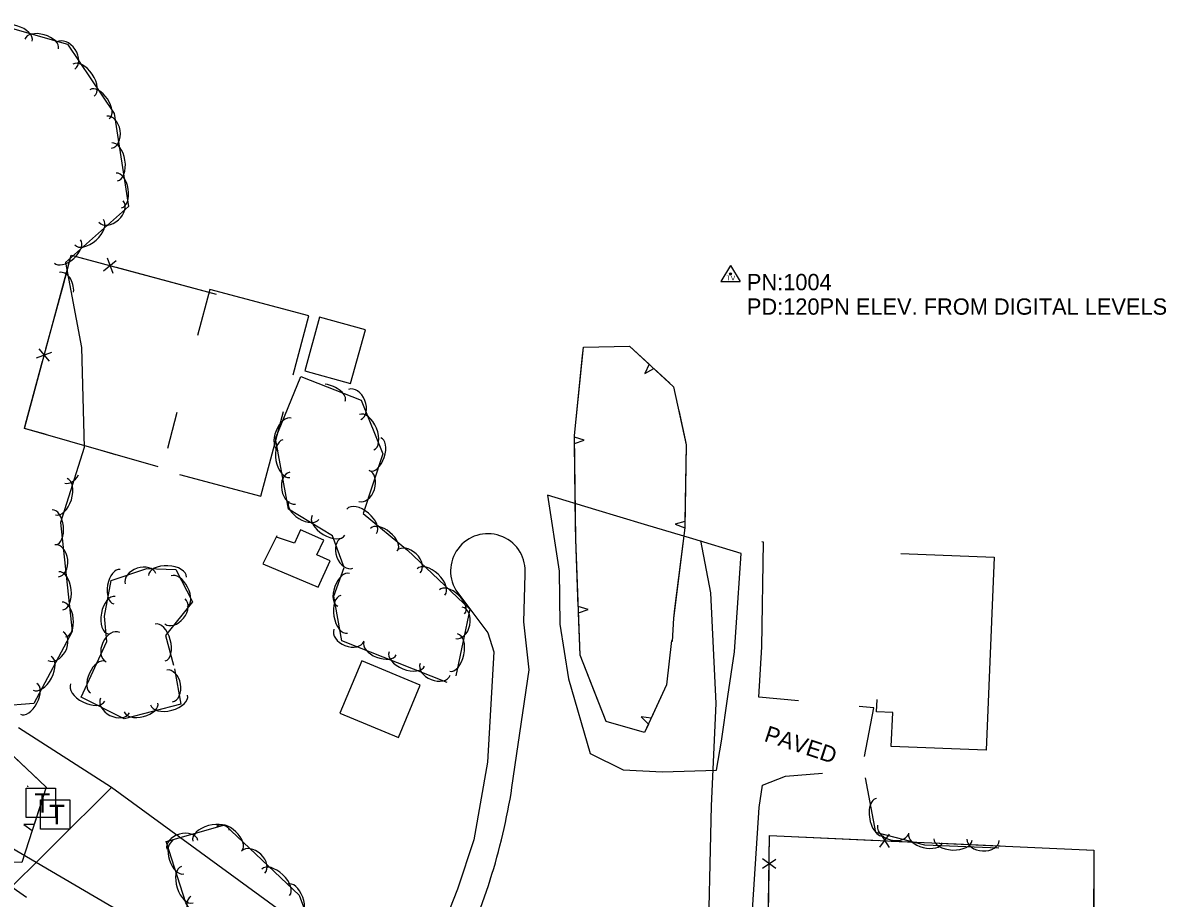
# Model space of a CAD drawing. Extents: x 954793 to 988390, y 1867850 to 1924428.
# Drawn here: x 962476.9 to 962827.6, y 1901393.4 to 1901661.8 of the extents above; entities that cross this region are included whole.
import ezdxf

# ---------------------------------------------------------------- set-up
doc = ezdxf.new("R2010")
doc.units = 0
for name, color, linetype in [('S_BUILDING', 7, 'Continuous'), ('S_DITCHLINE', 7, 'Continuous'), ('S_FENCE', 7, 'Continuous'), ('S_GRAVEL_ROAD', 7, 'Continuous'), ('S_MISC_STRUCTURES', 7, 'Continuous'), ('S_MSC_PT_SYM', 7, 'Continuous'), ('S_OBSCURES', 7, 'Continuous'), ('S_PARKING', 7, 'Continuous'), ('S_PARKING_ANNOT', 7, 'Continuous'), ('S_SECONDARY_CTL', 7, 'Continuous'), ('S_SECONDARY_CTL_ANNOT', 7, 'Continuous'), ('S_SHOULDER', 7, 'Continuous'), ('S_TELEPHONE_UTILITIES', 7, 'Continuous'), ('S_TREE', 7, 'Continuous'), ('S_UTL_PT_SYM', 7, 'Continuous'), ('S_WATER_UTILITIES', 7, 'Continuous')]:
    doc.layers.add(name, color=color, linetype=linetype)

msp = doc.modelspace()

# ---------------------------------------------------------------- linework, layer by layer
at = {"layer": 'S_BUILDING'}
for points in [[(962559.8, 1901553.88), (962564.61, 1901571.9), (962534.21, 1901580.01), (962530.43, 1901565.87)], [(962524.14, 1901542.3), (962521.21, 1901531.3)], [(962524.97, 1901523.33), (962549.87, 1901516.68), (962556.8, 1901542.65)], [(962746.28, 1901499.08), (962774.91, 1901497.89), (962772.46, 1901438.72), (962743.32, 1901439.92), (962743.75, 1901450.31), (962738.79, 1901450.52), (962738.95, 1901454.33)]]:
    msp.add_lwpolyline(points, dxfattribs=at)
for points in [[(962567.93, 1901571.49), (962563.4, 1901555.04), (962577.42, 1901551.18), (962581.95, 1901567.63)], [(962598.8, 1901458.69), (962580.84, 1901466.18), (962574.13, 1901450.1), (962592.09, 1901442.61)]]:
    msp.add_lwpolyline(points, close=True, dxfattribs=at)
at = {"layer": 'S_DITCHLINE'}
msp.add_lwpolyline([(962574.45, 1901344.93), (962573.22, 1901345.58), (962559.97, 1901354.53), (962546.73, 1901363.47), (962533.48, 1901372.42), (962520.24, 1901381.37), (962502.97, 1901391.45), (962485.71, 1901401.53), (962468.44, 1901411.61)], dxfattribs=at)
at = {"layer": 'S_FENCE'}
for p, q in [((962501.66, 1901585.75), (962505.5, 1901588.95)), ((962502.73, 1901589.7), (962504.43, 1901585)), ((962481.1, 1901559.09), (962485.8, 1901560.79)), ((962485.05, 1901558.02), (962481.85, 1901561.86)), ((962739.76, 1901409.01), (962742.81, 1901412.97)), ((962739.95, 1901413.1), (962742.63, 1901408.88)), ((962703.79, 1901402.53), (962707.92, 1901405.33)), ((962707.88, 1901402.47), (962703.83, 1901405.4))]:
    msp.add_line(p, q, dxfattribs=at)
for points in [[(962518.38, 1901525.6), (962477.37, 1901537.44), (962491.72, 1901590.55), (962536.13, 1901578.57)], [(962489.19, 1901581.16), (962491.72, 1901590.55), (962501.65, 1901587.87)], [(962505.51, 1901586.83), (962524.82, 1901581.62)], [(962524.82, 1901581.62), (962536.13, 1901578.57)], [(962483.97, 1901561.87), (962489.19, 1901581.16)], [(962477.71, 1901538.71), (962482.93, 1901558.01)], [(962483.98, 1901535.53), (962477.37, 1901537.44), (962477.71, 1901538.71)], [(962505.43, 1901529.34), (962499.16, 1901531.15)], [(962737.52, 1901368.78), (962705.34, 1901370.14), (962705.99, 1901412.58), (962805.4, 1901408.1), (962805.36, 1901337.87)], [(962705.89, 1901405.93), (962705.99, 1901412.58), (962719.32, 1901411.98)], [(962719.32, 1901411.98), (962739.29, 1901411.08)], [(962743.29, 1901410.9), (962763.26, 1901410)], [(962763.26, 1901410), (962776.76, 1901409.39)], [(962803.33, 1901408.19), (962805.4, 1901408.1), (962805.4, 1901406.28)], [(962805.4, 1901406.28), (962805.39, 1901386.28)], [(962705.52, 1901381.93), (962705.83, 1901401.93)]]:
    msp.add_lwpolyline(points, dxfattribs=at)
at = {"layer": 'S_GRAVEL_ROAD'}
for points in [[(962684.77, 1901503.06), (962687.81, 1901487.01), (962689.46, 1901453.03), (962688, 1901421.7), (962686.95, 1901372.65), (962683.94, 1901332.2), (962679.79, 1901299.22), (962677.9, 1901286.46)], [(962714.79, 1901453.91), (962702.66, 1901455.03), (962703.58, 1901470.46), (962704.11, 1901502.57)], [(962704.11, 1901502.57), (962703.59, 1901502.65)], [(962735.1, 1901436.82), (962737.98, 1901451.77), (962733.41, 1901452.19)], [(962698.52, 1901355.29), (962702.75, 1901421.22), (962703.83, 1901427.99), (962710.84, 1901430.77), (962722.17, 1901431.67)]]:
    msp.add_lwpolyline(points, dxfattribs=at)
at = {"layer": 'S_MISC_STRUCTURES'}
msp.add_lwpolyline([(962554.78, 1901504.51), (962550.48, 1901495.94), (962567.45, 1901488.69), (962571.14, 1901496.82), (962567.08, 1901498.66), (962569.2, 1901503.14), (962562.08, 1901506.28), (962560.17, 1901502.25), (962554.69, 1901504.06)], dxfattribs=at)
at = {"layer": 'S_MSC_PT_SYM'}
msp.add_lwpolyline([(962478.38, 1901427.68), (962478.38, 1901427.73), (962478.38, 1901427.68), (962478.33, 1901427.68), (962478.38, 1901427.68), (962478.38, 1901427.63), (962478.38, 1901427.68), (962478.43, 1901427.68)], dxfattribs=at)
at = {"layer": 'S_OBSCURES'}
msp.add_lwpolyline([(962637.85, 1901516.98), (962641.37, 1901493.69), (962641.58, 1901477.43), (962644.27, 1901460.63), (962650.96, 1901437.69), (962661.06, 1901432.76), (962673.14, 1901432.11), (962689.71, 1901432.67), (962691.22, 1901441.5), (962693.21, 1901455.21), (962695.19, 1901468.92), (962696.22, 1901483.97), (962697.26, 1901499.03), (962682.41, 1901503.52), (962667.55, 1901508), (962652.7, 1901512.49)], close=True, dxfattribs=at)
at = {"layer": 'S_PARKING'}
for points in [[(962626.93, 1901427.3), (962632.26, 1901463.43), (962630.54, 1901478.14), (962630.95, 1901492.62)], [(962609.69, 1901487.84), (962619.49, 1901474.76), (962621.34, 1901468.96), (962619.4, 1901435.07), (962615.2, 1901411.27), (962610.21, 1901396.14), (962605.53, 1901384.2), (962582.69, 1901344.86), (962576.34, 1901337.85)]]:
    msp.add_lwpolyline(points, dxfattribs=at)
for centre, major_axis, ratio, start_param, end_param in [((962619.55, 1901493.68), (4.29, 10.62), 0.999525, 5.002903, 8.771998), ((962437.42, 1901456.9), (47.54, 186.8), 0.995042, 4.503711, 4.806239)]:
    msp.add_ellipse(centre, major_axis=major_axis, ratio=ratio, start_param=start_param, end_param=end_param, dxfattribs=at)
at = {"layer": 'S_SECONDARY_CTL'}
for p, q in [((962694, 1901587.4), (962690.99, 1901582.45)), ((962694, 1901587.4), (962696.95, 1901582.45)), ((962690.99, 1901582.45), (962696.95, 1901582.45))]:
    msp.add_line(p, q, dxfattribs=at)
for radius in [0.311, 0.183, 0.103]:
    msp.add_circle((962694, 1901584.79), radius, dxfattribs=at)
at = {"layer": 'S_SHOULDER'}
msp.add_lwpolyline([(962268.1, 1901545.19), (962284.62, 1901533.35), (962303.43, 1901519.64), (962322.24, 1901505.92), (962341.14, 1901492.3), (962360.04, 1901478.69), (962377.18, 1901466.26), (962394.32, 1901453.84), (962404.54, 1901446.4), (962414.75, 1901438.96), (962424.97, 1901431.53), (962435.18, 1901424.09), (962453.17, 1901411.27), (962471.15, 1901398.46), (962478.01, 1901393.66)], dxfattribs=at)
at = {"layer": 'S_TELEPHONE_UTILITIES'}
for points in [[(962477.86, 1901418.07), (962477.86, 1901427.07), (962486.86, 1901427.07), (962486.86, 1901418.07)], [(962482.3, 1901414.53), (962482.3, 1901423.53), (962491.3, 1901423.53), (962491.3, 1901414.53)]]:
    msp.add_lwpolyline(points, close=True, dxfattribs=at)
at = {"layer": 'S_TREE'}
for p, q in [((962669, 1901557.16), (962667.66, 1901554.31)), ((962667.66, 1901554.31), (962670.44, 1901555.82)), ((962649.11, 1901533.79), (962646.1, 1901534.77)), ((962646.13, 1901532.8), (962649.11, 1901533.79)), ((962679.98, 1901508.9), (962676.96, 1901508.01)), ((962676.96, 1901508.01), (962679.94, 1901506.94)), ((962650.31, 1901481.9), (962647.28, 1901482.81)), ((962647.35, 1901480.85), (962650.31, 1901481.9)), ((962669.64, 1901448.54), (962666.52, 1901448.93)), ((962666.52, 1901448.93), (962668.82, 1901446.75)), ((962480.31, 1901415.98), (962477.17, 1901416.01)), ((962477.17, 1901416.01), (962479.71, 1901414.11))]:
    msp.add_line(p, q, dxfattribs=at)
for points in [[(962472.25, 1901453.82), (962453.86, 1901471.91), (962450.56, 1901496.72), (962437.1, 1901520.6), (962433.74, 1901543.47), (962429.1, 1901568.06), (962430.16, 1901594.23), (962438.65, 1901613.04), (962442.03, 1901638.92), (962454.46, 1901656.53), (962472.3, 1901660.51), (962490.58, 1901655.28), (962504.9, 1901634), (962509.24, 1901605.43), (962489.94, 1901588.31), (962494.89, 1901562.21), (962495.66, 1901531.58), (962488.39, 1901508.56), (962491.99, 1901475.12), (962480.29, 1901453.1), (962469.76, 1901452.29)], [(962355.39, 1901536.18), (962400.53, 1901495.46), (962429.05, 1901477.49), (962461.98, 1901448.29), (962484.03, 1901427.44), (962476.53, 1901404.31), (962457.63, 1901404.79), (962430.97, 1901420.47), (962412.44, 1901442.99), (962374.93, 1901469.19), (962347.35, 1901481.04), (962317.57, 1901500.81), (962289.8, 1901521.39), (962266.36, 1901542.15), (962257.69, 1901569.21), (962240.27, 1901595.28), (962260.31, 1901602.94), (962291.56, 1901592.42), (962322.54, 1901563.26), (962355.59, 1901536.16)], [(962675.86, 1901472.43), (962674.34, 1901458.79), (962667.63, 1901444.15), (962655.81, 1901447.52), (962647.82, 1901467.9), (962646.53, 1901503.41), (962646.09, 1901535.26), (962648.88, 1901562.36), (962663.04, 1901562.65), (962676.53, 1901550.21), (962680.38, 1901532.39), (962679.94, 1901506.93), (962676.44, 1901479.19), (962676.1, 1901472.04)], [(962648.6, 1901559.64), (962648.88, 1901562.36), (962663.04, 1901562.65), (962669, 1901557.16)], [(962646.1, 1901534.77), (962646.09, 1901535.26), (962648.6, 1901559.64)], [(962670.44, 1901555.82), (962675.37, 1901551.29)], [(962607.1, 1901459.5), (962591.81, 1901465.56), (962574.74, 1901472.32), (962572.32, 1901485.93), (962575.47, 1901494.82), (962571.83, 1901504.48), (962558.42, 1901512.61), (962554.43, 1901534.28), (962562.12, 1901553.33), (962580.69, 1901546.13), (962587.3, 1901529.66), (962581.25, 1901511.37), (962594.88, 1901500.11), (962614, 1901481.99), (962609.7, 1901461.56)], [(962678.11, 1901542.9), (962680.07, 1901533.87)], [(962646.47, 1901507.8), (962646.13, 1901532.8)], [(962680.07, 1901533.87), (962680.38, 1901532.39), (962679.98, 1901508.9)], [(962647.28, 1901482.81), (962646.53, 1901503.41), (962646.47, 1901507.8)], [(962679.94, 1901506.94), (962679.94, 1901506.93), (962676.81, 1901482.13)], [(962523.37, 1901463.73), (962525.31, 1901452.84), (962507.99, 1901448.33), (962494.75, 1901455.06), (962502.65, 1901472.08), (962501.92, 1901479.88), (962503.92, 1901490.76), (962514.89, 1901494.46), (962523.77, 1901494.11), (962528.88, 1901484.22), (962520.6, 1901473.95), (962523.12, 1901464.86)], [(962652.21, 1901456.69), (962647.82, 1901467.9), (962647.35, 1901480.85)], [(962676.81, 1901482.13), (962676.44, 1901479.19), (962676.1, 1901472.04)], [(962675.86, 1901472.43), (962674.34, 1901458.79), (962669.64, 1901448.54)], [(962668.82, 1901446.75), (962667.63, 1901444.15), (962655.81, 1901447.52), (962652.21, 1901456.69)], [(962474.62, 1901436.34), (962481.68, 1901429.66)], [(962776.34, 1901408.66), (962753.59, 1901409.59), (962738.61, 1901413.46), (962735.36, 1901430.26)], [(962482.26, 1901421.97), (962480.31, 1901415.98)], [(962479.71, 1901414.11), (962476.53, 1901404.31), (962461.83, 1901404.69)], [(962563.19, 1901346.86), (962551.71, 1901344.13), (962545.98, 1901360.22), (962526.83, 1901391.96), (962520.82, 1901410.78), (962538.83, 1901415.9), (962561.67, 1901394.32), (962573.22, 1901363.36), (962560.45, 1901348.42)]]:
    msp.add_lwpolyline(points, dxfattribs=at)
for centre, major_axis, ratio, start_param, end_param in [((962474.12, 1901657.78), (-5.64, 1.62), 0.55008, 3.141593, 6.283185), ((962482.65, 1901655.34), (-5.14, 1.47), 0.540699, 3.141593, 6.283185), ((962490.09, 1901651.74), (-2.77, 4.11), 0.685311, 3.141593, 6.283185), ((962495.47, 1901644.2), (-3.28, 4.87), 0.55008, 3.141593, 6.283185), ((962500.42, 1901636.85), (-2.98, 4.44), 0.540699, 3.141593, 6.283185), ((962503.36, 1901628.26), (-0.75, 4.9), 0.685311, 3.141593, 6.283185), ((962505.01, 1901619.15), (-0.88, 5.8), 0.55008, 3.141593, 6.283185), ((962506.34, 1901610.38), (-0.8, 5.29), 0.540699, 3.141593, 6.283185), ((962503.94, 1901603.91), (3.71, 3.29), 0.685311, 3.141593, 6.283185), ((962497.19, 1901597.57), (4.39, 3.89), 0.55008, 3.141593, 6.283185), ((962490.55, 1901591.69), (4, 3.55), 0.540699, 3.141593, 6.283185), ((962489.01, 1901580.4), (-0.92, 4.87), 0.685311, 4.346146, 6.283185), ((962570.81, 1901547.69), (-4.98, 1.93), 0.540699, 3.141593, 5.145643), ((962578.67, 1901544.75), (-1.85, 4.6), 0.685311, 3.141593, 6.283185), ((962557.24, 1901535.57), (-2, -4.96), 0.540699, 3.141593, 6.283185), ((962582.36, 1901536.26), (-2.19, 5.45), 0.55008, 3.141593, 6.283185), ((962557.71, 1901528.16), (1.06, -5.77), 0.55008, 3.141593, 6.283185), ((962585, 1901529.46), (1.68, 5.08), 0.540699, 3.141593, 6.283185), ((962488.67, 1901516.48), (1.77, 5.6), 0.55008, 3.141593, 6.283185), ((962491.21, 1901525.39), (1.49, 4.73), 0.685311, 3.141593, 4.45241), ((962559.64, 1901519.1), (0.9, -4.87), 0.685311, 3.141593, 6.283185), ((962581.52, 1901519.76), (1.55, 4.71), 0.685311, 3.141593, 6.283185), ((962563.06, 1901512.28), (4.57, -2.77), 0.540699, 3.141593, 6.283185), ((962486.42, 1901507.11), (-0.57, 5.32), 0.540699, 3.141593, 6.283185), ((962580.83, 1901508.97), (-4.52, 3.74), 0.55008, 3.141593, 6.283185), ((962570.64, 1901507.69), (5.02, -3.04), 0.55008, 3.141593, 6.283185), ((962587.66, 1901503.32), (-4.12, 3.41), 0.540699, 3.141593, 6.283185), ((962487.26, 1901496.84), (-0.53, 4.93), 0.685311, 3.141593, 6.283185), ((962576.38, 1901499.16), (1.75, -4.64), 0.685311, 3.141593, 6.283185), ((962595.2, 1901496.52), (-3.6, 3.41), 0.685311, 3.141593, 6.283185), ((962505.73, 1901488.87), (-0.97, -5.26), 0.540699, 3.141593, 6.283185), ((962512.99, 1901491.31), (-4.7, -1.58), 0.685311, 3.141593, 6.283185), ((962521.25, 1901492.08), (-5.86, 0.23), 0.55008, 3.141593, 6.283185), ((962602.1, 1901490.34), (-4.26, 4.04), 0.55008, 3.141593, 6.283185), ((962488.51, 1901487.66), (-0.63, 5.83), 0.55008, 3.141593, 6.283185), ((962524.84, 1901487.42), (-2.45, 4.75), 0.540699, 3.141593, 6.283185), ((962575.28, 1901487.93), (-1.79, -5.04), 0.540699, 3.141593, 6.283185), ((962608.53, 1901484.24), (-3.88, 3.68), 0.540699, 3.141593, 6.283185), ((962489.46, 1901478.84), (-0.57, 5.32), 0.540699, 3.141593, 6.283185), ((962504.13, 1901480.15), (-1.06, -5.77), 0.55008, 3.141593, 6.283185), ((962523.51, 1901481.35), (3.11, 3.86), 0.685311, 3.141593, 6.283185), ((962575.46, 1901480.4), (1.03, -5.78), 0.55008, 3.141593, 6.283185), ((962610.68, 1901477.8), (1.02, 4.85), 0.685311, 3.141593, 6.283185), ((962519, 1901471.77), (-1.57, 5.66), 0.55008, 3.141593, 6.283185), ((962486.91, 1901470.65), (2.33, 4.38), 0.685311, 3.141593, 6.283185), ((962504.49, 1901470.38), (-2.09, -4.49), 0.685311, 3.141593, 6.283185), ((962576.94, 1901474.01), (4.61, -1.82), 0.685311, 3.141593, 6.283185), ((962609.03, 1901468.68), (1.21, 5.74), 0.55008, 3.141593, 6.283185), ((962586.43, 1901469.97), (4.97, -1.97), 0.540699, 3.141593, 6.283185), ((962482.8, 1901462.35), (2.75, 5.18), 0.55008, 3.141593, 6.283185), ((962499.92, 1901461.15), (-2.25, -4.85), 0.540699, 3.141593, 6.283185), ((962594.67, 1901466.71), (5.46, -2.16), 0.55008, 3.141593, 6.283185), ((962521.89, 1901458.44), (-0.87, 4.88), 0.685311, 3.141593, 6.283185), ((962603.37, 1901463.54), (4.61, -1.83), 0.685311, 3.141593, 6.283185), ((962478.64, 1901454.52), (2.51, 4.72), 0.540699, 3.141593, 6.283185), ((962496.76, 1901456.42), (5.23, -2.66), 0.55008, 3.141593, 6.283185), ((962521.73, 1901454.1), (5.68, 1.48), 0.55008, 3.141593, 6.283185), ((962505.13, 1901452.46), (4.42, -2.25), 0.685311, 3.141593, 6.283185), ((962513.15, 1901451.87), (5.17, 1.35), 0.540699, 3.141593, 6.283185), ((962739.86, 1901418.19), (1.12, -5.76), 0.550105, 3.14159, 6.283183), ((962525.83, 1901409.73), (-4.77, -1.36), 0.685311, 3.141593, 6.283185), ((962534.67, 1901412.51), (-5.64, -1.61), 0.55008, 3.141593, 6.283185), ((962540.24, 1901411.66), (-3.89, 3.67), 0.540699, 3.141593, 6.283185), ((962743.9, 1901414.55), (4.8, -1.24), 0.685299, 3.141516, 6.283109), ((962524.59, 1901405.94), (1.63, -5.09), 0.540699, 3.141593, 6.283185), ((962753.81, 1901411.73), (5.18, -1.34), 0.54069, 3.141548, 6.28314), ((962762.22, 1901411.36), (5.86, -0.24), 0.550055, 3.141593, 6.283185), ((962771.48, 1901411.24), (4.95, -0.2), 0.68528, 3.141593, 6.283185), ((962547.54, 1901404.39), (-3.6, 3.4), 0.685311, 3.141593, 6.283185), ((962527.29, 1901397.49), (1.79, -5.59), 0.55008, 3.141593, 6.283185), ((962554.45, 1901398.22), (-4.26, 4.03), 0.55008, 3.141593, 6.283185), ((962560.01, 1901392.7), (-1.87, 5.01), 0.540699, 3.141593, 6.283185), ((962531.01, 1901389.65), (2.56, -4.24), 0.685311, 3.141593, 6.283185)]:
    msp.add_ellipse(centre, major_axis=major_axis, ratio=ratio, start_param=start_param, end_param=end_param, dxfattribs=at)
at = {"layer": 'S_UTL_PT_SYM'}
for points in [[(962504.04, 1901427.31), (962504.04, 1901427.36), (962504.04, 1901427.31), (962503.99, 1901427.31), (962504.04, 1901427.31), (962504.04, 1901427.26), (962504.04, 1901427.31), (962504.09, 1901427.31)], [(962504.11, 1901427.28), (962504.11, 1901427.33), (962504.11, 1901427.28), (962504.06, 1901427.28), (962504.11, 1901427.28), (962504.11, 1901427.23), (962504.11, 1901427.28), (962504.16, 1901427.28)]]:
    msp.add_lwpolyline(points, dxfattribs=at)
at = {"layer": 'S_WATER_UTILITIES'}
for p, q in [((962504.11, 1901427.28), (962475.54, 1901445.58)), ((962504.04, 1901427.31), (962450.5, 1901374.19)), ((962576.45, 1901374.58), (962504.11, 1901427.28))]:
    msp.add_line(p, q, dxfattribs=at)

# ---------------------------------------------------------------- texts
at = {"layer": 'S_PARKING_ANNOT'}
msp.add_text('PAVED', height=5, rotation=341.7245, dxfattribs=at).set_placement((962704.02, 1901441.64))
at = {"layer": 'S_SECONDARY_CTL'}
msp.add_text('TV', height=1.5, rotation=360, dxfattribs=at).set_placement((962692.79, 1901582.78))
at = {"layer": 'S_SECONDARY_CTL_ANNOT'}
for s, p in [('PN:1004', (962699, 1901579.79)), ('PD:120PN ELEV. FROM DIGITAL LEVELS', (962699, 1901572.29))]:
    msp.add_text(s, height=5, dxfattribs=at).set_placement(p)
at = {"layer": 'S_TELEPHONE_UTILITIES'}
for p in [(962480.42, 1901419.57), (962484.87, 1901416.03)]:
    msp.add_text('T', height=6, rotation=360, dxfattribs=at).set_placement(p)

doc.saveas('drawing.dxf')
